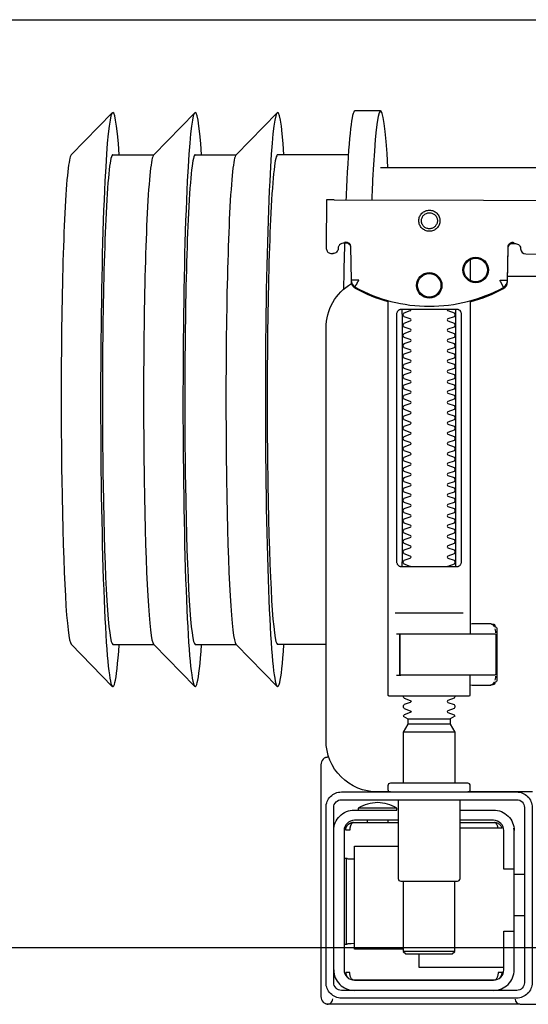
# Model space of a CAD drawing. Header units: millimetres. Extents: x 42924 to 92944, y -369470 to -179866.
# Tile 431 of 512: x 74488 to 74498, y -181745 to -181726. Entities that reach past the tile are written whole.
import ezdxf

# ---------------------------------------------------------------- set-up
doc = ezdxf.new("R2010")
doc.units = ezdxf.units.MM
doc.layers.get('0').update_dxf_attribs({"color": 8})
doc.layers.add('!! 0_ Istn-sciany', color=8, linetype='Continuous')
doc.layers.add('!! 2 ZABUDOWA GK-MDF', color=8, linetype='Continuous')
doc.layers.add('!!_@ wypos sanit nd', color=8, linetype='Continuous', plot=False)

# ---------------------------------------------------------------- blocks, each defined once
blk = doc.blocks.new('A$Cff2eaf8b')
for points in [[(-0.18941, 0.09963), (-0.19441, 0.09963)], [(-0.24945, 0.09108), (-0.24147, 0.09927)], [(-0.24136, 0.09113), (-0.23342, 0.09113), (-0.22548, 0.09927)], [(-0.22538, 0.09113), (-0.21743, 0.09113), (-0.2095, 0.09927)], [(-0.19567, 0.09113), (-0.20939, 0.09113)], [(-0.18941, 0.08863), (-0.04454, 0.08863), (-0.04035, 0.08853), (-0.03617, 0.08824), (-0.032, 0.08775), (-0.02786, 0.08707), (-0.02376, 0.08619), (-0.0197, 0.08513), (-0.0157, 0.08388), (-0.01176, 0.08244), (-0.00789, 0.08082), (-0.0041, 0.07902), (-0.0004, 0.07705), (0.0032, 0.0749), (0.0067, 0.0726), (0.01009, 0.07012), (0.01337, 0.0675)], [(-0.19839, 0.08237), (-0.11148, 0.08219)], [(-0.19594, 0.07411), (-0.19609, 0.07411), (-0.19639, 0.07411), (-0.19593, 0.07402), (-0.19578, 0.07396), (-0.19564, 0.07387), (-0.19551, 0.07376), (-0.1954, 0.07363), (-0.19532, 0.07349), (-0.19526, 0.07333), (-0.19523, 0.07317)], [(-0.16479, 0.06647), (-0.16466, 0.07302), (-0.16465, 0.07318), (-0.16461, 0.07333), (-0.16454, 0.07348), (-0.16445, 0.07361), (-0.16435, 0.07373), (-0.16422, 0.07383), (-0.16409, 0.07391), (-0.16394, 0.07396), (-0.16349, 0.07404), (-0.1638, 0.07405), (-0.16395, 0.07405)], [(-0.172, 0.07079), (-0.172, 0.06674)], [(0.16493, 0.0675), (-0.16477, 0.0675)], [(-0.172, 0.06279), (-0.172, -0.00182)], [(-0.1852, 0.06018), (-0.1852, 0.01218)], [(-0.1748, 0.01218), (-0.1748, 0.06018)], [(-0.17342, 0.00218), (-0.18659, 0.00218)], [(-0.172, 0.00012), (-0.17167, 0.00018), (-0.1682, 0.00018), (-0.1681, 0.00018), (-0.16799, 0.00016), (-0.16789, 0.00007), (-0.16779, 0.00006), (-0.16762, 0.00005), (-0.16752, 0.00005), (-0.16741, 0.00003), (-0.1673, -0.00004), (-0.16725, -0.00018), (-0.16725, -0.00044), (-0.16711, -0.00046), (-0.16701, -0.0005), (-0.16693, -0.00056), (-0.16688, -0.0007), (-0.16688, -0.01094), (-0.16692, -0.01107), (-0.16701, -0.01115), (-0.16725, -0.0112), (-0.16725, -0.01147), (-0.16728, -0.01157), (-0.16735, -0.01164), (-0.16746, -0.01168), (-0.16762, -0.01169), (-0.16775, -0.0117), (-0.16789, -0.01172), (-0.16797, -0.01179), (-0.16807, -0.01182), (-0.1682, -0.01182), (-0.17167, -0.01182), (-0.172, -0.01177)], [(-0.16829, 0.00017), (-0.16772, 0.00003), (-0.16738, -0.00042)], [(-0.18633, -0.00182), (-0.17526, -0.00182), (-0.17367, -0.00182)], [(-0.16723, -0.00083), (-0.16714, -0.00136), (-0.16713, -0.00163)], [(-0.24945, -0.00383), (-0.24147, -0.01202)], [(-0.24136, -0.00387), (-0.23342, -0.00387), (-0.22548, -0.01202)], [(-0.22538, -0.00387), (-0.21743, -0.00387), (-0.2095, -0.01202)], [(-0.2, -0.00387), (-0.20939, -0.00387)], [(-0.18633, -0.00982), (-0.18551, -0.00982), (-0.18567, -0.00972), (-0.1857, -0.00962)], [(-0.16738, -0.01122), (-0.16772, -0.01167), (-0.16829, -0.01182)], [(-0.16713, -0.01002), (-0.16714, -0.01028), (-0.16723, -0.01081)], [(-0.1841, -0.0183), (-0.1759, -0.0183)], [(-0.175, -0.02092), (-0.185, -0.02092)], [(-0.1759, -0.01936), (-0.1841, -0.01936)], [(-0.20001, -0.0258), (-0.19988, -0.02576), (-0.19976, -0.02573), (-0.19963, -0.02571), (-0.19948, -0.02571)], [(-0.20099, -0.02721), (-0.20099, -0.0722)], [(-0.192, -0.038), (-0.192, -0.0384)], [(-0.188, -0.038), (-0.188, -0.0384)], [(-0.19478, -0.0384), (-0.186, -0.0384)], [(-0.16664, -0.0395), (-0.16666, -0.03934), (-0.16669, -0.03923), (-0.16672, -0.03912), (-0.16675, -0.03902), (-0.16679, -0.03892), (-0.16684, -0.03881), (-0.16689, -0.03872), (-0.16695, -0.03863), (-0.16702, -0.03855), (-0.1671, -0.03848), (-0.16718, -0.03843), (-0.16729, -0.0384), (-0.16718, -0.03841), (-0.16708, -0.03842), (-0.16696, -0.03845), (-0.16686, -0.03848), (-0.16677, -0.03851), (-0.16666, -0.03856), (-0.16657, -0.03861), (-0.16646, -0.03868), (-0.16636, -0.03876), (-0.16627, -0.03884), (-0.16618, -0.03894), (-0.1661, -0.03904), (-0.16603, -0.03915), (-0.16598, -0.03926), (-0.16593, -0.03938), (-0.16589, -0.0395), (-0.174, -0.0395)], [(-0.174, -0.0384), (-0.16722, -0.0384)], [(-0.185, -0.063), (-0.1945, -0.063), (-0.1945, -0.043), (-0.186, -0.043)], [(-0.19591, -0.04539), (-0.19602, -0.04539), (-0.19616, -0.04539), (-0.19632, -0.04539), (-0.1965, -0.04539)], [(-0.1615, -0.0485), (-0.1635, -0.0485)], [(-0.185, -0.0498), (-0.185, -0.06342), (-0.1845, -0.06392), (-0.1755, -0.06392), (-0.175, -0.06342), (-0.175, -0.0498)], [(-0.1615, -0.0565), (-0.1635, -0.0565)], [(-0.1965, -0.06201), (-0.19632, -0.06201), (-0.19616, -0.06201), (-0.19602, -0.06201), (-0.19591, -0.06201)], [(-0.175, -0.06342), (-0.185, -0.06342)], [(-0.182, -0.06392), (-0.182, -0.0665), (-0.1655, -0.0665)], [(-0.16636, -0.06865), (-0.16625, -0.06854), (-0.16619, -0.06847), (-0.16612, -0.06839), (-0.16606, -0.0683), (-0.16601, -0.0682), (-0.16596, -0.06811), (-0.16592, -0.06801), (-0.16589, -0.0679), (-0.16586, -0.0678), (-0.16584, -0.06769), (-0.16583, -0.06759), (-0.16583, -0.06749), (-0.16593, -0.0675), (-0.16607, -0.0675), (-0.1663, -0.0675), (-0.16641, -0.0675), (-0.16651, -0.0675), (-0.16661, -0.0675), (-0.16661, -0.0676), (-0.16662, -0.0677), (-0.16663, -0.0678), (-0.16664, -0.0679), (-0.16665, -0.068), (-0.16667, -0.06811), (-0.1667, -0.06821), (-0.16673, -0.06831), (-0.16676, -0.06841), (-0.1668, -0.06852), (-0.16685, -0.06862), (-0.1669, -0.06871), (-0.16697, -0.0688), (-0.16704, -0.06887), (-0.16712, -0.06893), (-0.16725, -0.069), (-0.19475, -0.069), (-0.19493, -0.0689), (-0.19501, -0.06882), (-0.19508, -0.06874), (-0.19513, -0.06865), (-0.19518, -0.06855), (-0.19522, -0.06846), (-0.19526, -0.06835), (-0.19529, -0.06825), (-0.19532, -0.06813), (-0.19534, -0.06803), (-0.19536, -0.06793), (-0.19537, -0.06783), (-0.19538, -0.06772), (-0.19539, -0.0676), (-0.19539, -0.0675), (-0.19617, -0.06751), (-0.19616, -0.06762), (-0.19615, -0.06772), (-0.19613, -0.06783), (-0.19611, -0.06793), (-0.19607, -0.06803), (-0.19603, -0.06813), (-0.19598, -0.06823), (-0.19593, -0.06832), (-0.19586, -0.06841), (-0.19579, -0.06849), (-0.19572, -0.06857), (-0.19563, -0.06865)]]:
    blk.add_lwpolyline(points)
for points in [[(-0.19989, 0.08236), (-0.19995, 0.07336, 0.009369), (-0.19994, 0.07293), (-0.19992, 0.07276), (-0.19986, 0.07259), (-0.19979, 0.07243), (-0.19968, 0.07229), (-0.19955, 0.07217), (-0.19941, 0.07208), (-0.19924, 0.07201), (-0.19908, 0.07197), (-0.19895, 0.07196), (-0.1988, 0.07196)], [(-0.16413, 0.07389), (-0.16324, 0.07389), (-0.16303, 0.07386), (-0.16283, 0.0738), (-0.16264, 0.07369), (-0.16249, 0.07354), (-0.16237, 0.07337), (-0.16228, 0.07317), (-0.16225, 0.07297, 0.002299), (-0.16224, 0.07285, 0.40455), (-0.16124, 0.07188), (-0.11145, 0.07178)], [(-0.19576, 0.07395), (-0.19665, 0.07395, 0.282591), (-0.19754, 0.0734), (-0.19758, 0.07331), (-0.19761, 0.0732), (-0.19763, 0.07311), (-0.19764, 0.07296, -0.415352), (-0.19865, 0.07196)], [(-0.19623, 0.07426), (-0.19588, 0.0742), (-0.19555, 0.07399), (-0.19533, 0.07367), (-0.19523, 0.07332), (-0.19513, 0.06676), (-0.19513, 0.0667, 0.265347), (-0.19435, 0.06544, 0.125711), (-0.17997, 0.06173, 0.125711), (-0.16558, 0.06538, 0.26954), (-0.1648, 0.06667), (-0.16467, 0.07322), (-0.16464, 0.07344), (-0.16456, 0.07365), (-0.16444, 0.07383), (-0.16428, 0.07399), (-0.1641, 0.0741), (-0.16389, 0.07417), (-0.16368, 0.0742)], [(-0.15993, -0.0325), (-0.17249, -0.0325, 0.405519), (-0.172, -0.032), (-0.172, -0.0313, 0.414214), (-0.1725, -0.0308), (-0.1875, -0.0308, 0.414214), (-0.188, -0.0313), (-0.188, -0.032, 0.405519), (-0.18751, -0.0325), (-0.19, -0.0325, -0.414214), (-0.2, -0.0225), (-0.2, 0.0575, -0.266001), (-0.19506, 0.06612)], [(-0.19513, 0.06651), (-0.19511, 0.06632), (-0.19509, 0.06622), (-0.19506, 0.06612), (-0.19503, 0.06602), (-0.19498, 0.06592), (-0.19493, 0.06582), (-0.19488, 0.06573), (-0.19482, 0.06564), (-0.19475, 0.06556), (-0.19468, 0.06548), (-0.1946, 0.06541), (-0.19452, 0.06535), (-0.19443, 0.06529), (-0.19434, 0.06524), (-0.19358, 0.06483), (-0.19281, 0.06445), (-0.19203, 0.0641), (-0.19125, 0.06376), (-0.19045, 0.06345), (-0.18964, 0.06316), (-0.18882, 0.06289), (-0.188, 0.06265), (-0.188, -0.01362, 0.414214), (-0.1878, -0.01382), (-0.17545, -0.01382), (-0.1722, -0.01382, 0.414214), (-0.172, -0.01362), (-0.172, -0.00982)], [(-0.172, 0.0626), (-0.17117, 0.06284), (-0.17034, 0.0631), (-0.16952, 0.06339), (-0.16872, 0.0637), (-0.16792, 0.06404), (-0.16713, 0.06439), (-0.16635, 0.06477), (-0.16558, 0.06518), (-0.16557, 0.06518, 0.269546), (-0.16479, 0.06647)], [(-0.18353, 0.01118, 0.182836), (-0.18364, 0.01127), (-0.18485, 0.01168, 0.050055), (-0.185, 0.01194), (-0.185, 0.01222, 0.050055), (-0.18485, 0.01248), (-0.18364, 0.01289, 0.719897), (-0.18364, 0.01327), (-0.18485, 0.01368, 0.050055), (-0.185, 0.01394), (-0.185, 0.01422, 0.050055), (-0.18485, 0.01448), (-0.18364, 0.01489, 0.719897), (-0.18364, 0.01527), (-0.18485, 0.01568, 0.050055), (-0.185, 0.01594), (-0.185, 0.01622, 0.050055), (-0.18485, 0.01648), (-0.18364, 0.01689, 0.719897), (-0.18364, 0.01727), (-0.18485, 0.01768, 0.050055), (-0.185, 0.01794), (-0.185, 0.01822, 0.050055), (-0.18485, 0.01848), (-0.18364, 0.01889, 0.719897), (-0.18364, 0.01927), (-0.18485, 0.01968, 0.050055), (-0.185, 0.01994), (-0.185, 0.02022, 0.050055), (-0.18485, 0.02048), (-0.18364, 0.02089, 0.719897), (-0.18364, 0.02127), (-0.18485, 0.02168, 0.050055), (-0.185, 0.02194), (-0.185, 0.02222, 0.050055), (-0.18485, 0.02248), (-0.18364, 0.02289, 0.719897), (-0.18364, 0.02327), (-0.18485, 0.02368, 0.050055), (-0.185, 0.02394), (-0.185, 0.02422, 0.050055), (-0.18485, 0.02448), (-0.18364, 0.02489, 0.719897), (-0.18364, 0.02527), (-0.18485, 0.02568, 0.050055), (-0.185, 0.02594), (-0.185, 0.02622, 0.050055), (-0.18485, 0.02648), (-0.18364, 0.02689, 0.719897), (-0.18364, 0.02727), (-0.18485, 0.02768, 0.050055), (-0.185, 0.02794), (-0.185, 0.02822, 0.050055), (-0.18485, 0.02848), (-0.18364, 0.02889, 0.719897), (-0.18364, 0.02927), (-0.18485, 0.02968, 0.050055), (-0.185, 0.02994), (-0.185, 0.03022, 0.050055), (-0.18485, 0.03048), (-0.18364, 0.03089, 0.719897), (-0.18364, 0.03127), (-0.18485, 0.03168, 0.050055), (-0.185, 0.03194), (-0.185, 0.03222, 0.050055), (-0.18485, 0.03248), (-0.18364, 0.03289, 0.719897), (-0.18364, 0.03327), (-0.18485, 0.03368, 0.050055), (-0.185, 0.03394), (-0.185, 0.03422, 0.050055), (-0.18485, 0.03448), (-0.18364, 0.03489, 0.719897), (-0.18364, 0.03527), (-0.18485, 0.03568, 0.050055), (-0.185, 0.03594), (-0.185, 0.03622, 0.050055), (-0.18485, 0.03648), (-0.18364, 0.03689, 0.719897), (-0.18364, 0.03727), (-0.18485, 0.03768, 0.050055), (-0.185, 0.03794), (-0.185, 0.03822, 0.050055), (-0.18485, 0.03848), (-0.18364, 0.03889, 0.719897), (-0.18364, 0.03927), (-0.18485, 0.03968, 0.050055), (-0.185, 0.03994), (-0.185, 0.04022, 0.050055), (-0.18485, 0.04048), (-0.18364, 0.04089, 0.719897), (-0.18364, 0.04127), (-0.18485, 0.04168, 0.050055), (-0.185, 0.04194), (-0.185, 0.04222, 0.050055), (-0.18485, 0.04248), (-0.18364, 0.04289, 0.719897), (-0.18364, 0.04327), (-0.18485, 0.04368, 0.050055), (-0.185, 0.04394), (-0.185, 0.04422, 0.050055), (-0.18485, 0.04448), (-0.18364, 0.04489, 0.719897), (-0.18364, 0.04527), (-0.18485, 0.04568, 0.050055), (-0.185, 0.04594), (-0.185, 0.04622, 0.050055), (-0.18485, 0.04648), (-0.18364, 0.04689, 0.719897), (-0.18364, 0.04727), (-0.18485, 0.04768, 0.050055), (-0.185, 0.04794), (-0.185, 0.04822, 0.050055), (-0.18485, 0.04848), (-0.18364, 0.04889, 0.719897), (-0.18364, 0.04927), (-0.18485, 0.04968, 0.050055), (-0.185, 0.04994), (-0.185, 0.05022, 0.050055), (-0.18485, 0.05048), (-0.18364, 0.05089, 0.719897), (-0.18364, 0.05127), (-0.18485, 0.05168, 0.050055), (-0.185, 0.05194), (-0.185, 0.05222, 0.050055), (-0.18485, 0.05248), (-0.18364, 0.05289, 0.719897), (-0.18364, 0.05327), (-0.18485, 0.05368, 0.050055), (-0.185, 0.05394), (-0.185, 0.05422, 0.050055), (-0.18485, 0.05448), (-0.18364, 0.05489, 0.719897), (-0.18364, 0.05527), (-0.18485, 0.05568, 0.050055), (-0.185, 0.05594), (-0.185, 0.05622, 0.050055), (-0.18485, 0.05648), (-0.18364, 0.05689, 0.719897), (-0.18364, 0.05727), (-0.18485, 0.05768, 0.050055), (-0.185, 0.05794), (-0.185, 0.05822, 0.050055), (-0.18485, 0.05848), (-0.18364, 0.05889, 0.719897), (-0.18364, 0.05927), (-0.18485, 0.05968, 0.050055), (-0.185, 0.05994), (-0.185, 0.06022, 0.050055), (-0.18485, 0.06048), (-0.18364, 0.06089, 0.474594), (-0.18353, 0.06118)], [(-0.17647, 0.06118, 0.474594), (-0.17636, 0.06089), (-0.17515, 0.06048, 0.050055), (-0.175, 0.06022), (-0.175, 0.05994, 0.050055), (-0.17515, 0.05968), (-0.17636, 0.05927, 0.719897), (-0.17636, 0.05889), (-0.17515, 0.05848, 0.050055), (-0.175, 0.05822), (-0.175, 0.05794, 0.050055), (-0.17515, 0.05768), (-0.17636, 0.05727, 0.719897), (-0.17636, 0.05689), (-0.17515, 0.05648, 0.050055), (-0.175, 0.05622), (-0.175, 0.05594, 0.050055), (-0.17515, 0.05568), (-0.17636, 0.05527, 0.719897), (-0.17636, 0.05489), (-0.17515, 0.05448, 0.050055), (-0.175, 0.05422), (-0.175, 0.05394, 0.050055), (-0.17515, 0.05368), (-0.17636, 0.05327, 0.719897), (-0.17636, 0.05289), (-0.17515, 0.05248, 0.050055), (-0.175, 0.05222), (-0.175, 0.05194, 0.050055), (-0.17515, 0.05168), (-0.17636, 0.05127, 0.719897), (-0.17636, 0.05089), (-0.17515, 0.05048, 0.050055), (-0.175, 0.05022), (-0.175, 0.04994, 0.050055), (-0.17515, 0.04968), (-0.17636, 0.04927, 0.719897), (-0.17636, 0.04889), (-0.17515, 0.04848, 0.050055), (-0.175, 0.04822), (-0.175, 0.04794, 0.050055), (-0.17515, 0.04768), (-0.17636, 0.04727, 0.719897), (-0.17636, 0.04689), (-0.17515, 0.04648, 0.050055), (-0.175, 0.04622), (-0.175, 0.04594, 0.050055), (-0.17515, 0.04568), (-0.17636, 0.04527, 0.719897), (-0.17636, 0.04489), (-0.17515, 0.04448, 0.050055), (-0.175, 0.04422), (-0.175, 0.04394, 0.050055), (-0.17515, 0.04368), (-0.17636, 0.04327, 0.719897), (-0.17636, 0.04289), (-0.17515, 0.04248, 0.050055), (-0.175, 0.04222), (-0.175, 0.04194, 0.050055), (-0.17515, 0.04168), (-0.17636, 0.04127, 0.719897), (-0.17636, 0.04089), (-0.17515, 0.04048, 0.050055), (-0.175, 0.04022), (-0.175, 0.03994, 0.050055), (-0.17515, 0.03968), (-0.17636, 0.03927, 0.719897), (-0.17636, 0.03889), (-0.17515, 0.03848, 0.050055), (-0.175, 0.03822), (-0.175, 0.03794, 0.050055), (-0.17515, 0.03768), (-0.17636, 0.03727, 0.719897), (-0.17636, 0.03689), (-0.17515, 0.03648, 0.050055), (-0.175, 0.03622), (-0.175, 0.03594, 0.050055), (-0.17515, 0.03568), (-0.17636, 0.03527, 0.719897), (-0.17636, 0.03489), (-0.17515, 0.03448, 0.050055), (-0.175, 0.03422), (-0.175, 0.03394, 0.050055), (-0.17515, 0.03368), (-0.17636, 0.03327, 0.719897), (-0.17636, 0.03289), (-0.17515, 0.03248, 0.050055), (-0.175, 0.03222), (-0.175, 0.03194, 0.050055), (-0.17515, 0.03168), (-0.17636, 0.03127, 0.719897), (-0.17636, 0.03089), (-0.17515, 0.03048, 0.050055), (-0.175, 0.03022), (-0.175, 0.02994, 0.050055), (-0.17515, 0.02968), (-0.17636, 0.02927, 0.719897), (-0.17636, 0.02889), (-0.17515, 0.02848, 0.050055), (-0.175, 0.02822), (-0.175, 0.02794, 0.050055), (-0.17515, 0.02768), (-0.17636, 0.02727, 0.719897), (-0.17636, 0.02689), (-0.17515, 0.02648, 0.050055), (-0.175, 0.02622), (-0.175, 0.02594, 0.050055), (-0.17515, 0.02568), (-0.17636, 0.02527, 0.719897), (-0.17636, 0.02489), (-0.17515, 0.02448, 0.050055), (-0.175, 0.02422), (-0.175, 0.02394, 0.050055), (-0.17515, 0.02368), (-0.17636, 0.02327, 0.719897), (-0.17636, 0.02289), (-0.17515, 0.02248, 0.050055), (-0.175, 0.02222), (-0.175, 0.02194, 0.050055), (-0.17515, 0.02168), (-0.17636, 0.02127, 0.719897), (-0.17636, 0.02089), (-0.17515, 0.02048, 0.050055), (-0.175, 0.02022), (-0.175, 0.01994, 0.050055), (-0.17515, 0.01968), (-0.17636, 0.01927, 0.719897), (-0.17636, 0.01889), (-0.17515, 0.01848, 0.050055), (-0.175, 0.01822), (-0.175, 0.01794, 0.050055), (-0.17515, 0.01768), (-0.17636, 0.01727, 0.719897), (-0.17636, 0.01689), (-0.17515, 0.01648, 0.050055), (-0.175, 0.01622), (-0.175, 0.01594, 0.050055), (-0.17515, 0.01568), (-0.17636, 0.01527, 0.719897), (-0.17636, 0.01489), (-0.17515, 0.01448, 0.050055), (-0.175, 0.01422), (-0.175, 0.01394, 0.050055), (-0.17515, 0.01368), (-0.17636, 0.01327, 0.719897), (-0.17636, 0.01289), (-0.17515, 0.01248, 0.050055), (-0.175, 0.01222), (-0.175, 0.01194, 0.050055), (-0.17515, 0.01168), (-0.17636, 0.01127, 0.182836), (-0.17647, 0.01118)], [(-0.1857, -0.00202), (-0.1857, -0.00962), (-0.1857, -0.00202), (-0.18567, -0.00192), (-0.18559, -0.00184), (-0.17696, -0.00182), (-0.16725, -0.00182, -0.414214), (-0.16705, -0.00202), (-0.16705, -0.00962, -0.414214), (-0.16725, -0.00982), (-0.18543, -0.00982), (-0.18553, -0.00978), (-0.1856, -0.00962)], [(-0.185, -0.01382), (-0.185, -0.01406, -0.050055), (-0.18485, -0.01432), (-0.18364, -0.01473, -0.719897), (-0.18364, -0.01511), (-0.18485, -0.01552, -0.050055), (-0.185, -0.01578), (-0.185, -0.01606, -0.050055), (-0.18485, -0.01632), (-0.18364, -0.01673, -0.719897), (-0.18364, -0.01711), (-0.18485, -0.01752, -0.050055), (-0.185, -0.01778), (-0.1841, -0.0183), (-0.1841, -0.01936), (-0.185, -0.02092), (-0.185, -0.0308)], [(-0.175, -0.01382), (-0.175, -0.01406, 0.050055), (-0.17515, -0.01432), (-0.17636, -0.01473, 0.719897), (-0.17636, -0.01511), (-0.17515, -0.01552, 0.050055), (-0.175, -0.01578), (-0.175, -0.01606, 0.050055), (-0.17515, -0.01632), (-0.17636, -0.01673, 0.719897), (-0.17636, -0.01711), (-0.17515, -0.01752, 0.050055), (-0.175, -0.01778), (-0.1759, -0.0183), (-0.1759, -0.01936), (-0.175, -0.02092), (-0.175, -0.0308)], [(-0.20011, -0.02584, 0.091301), (-0.20056, -0.02614, 0.198909), (-0.20099, -0.02721)], [(-0.19945, -0.02578, 0.170835), (-0.20011, -0.02584)], [(-0.186, -0.034), (-0.186, -0.0493, 0.414214), (-0.1855, -0.0498), (-0.1745, -0.0498, 0.414214), (-0.174, -0.0493), (-0.174, -0.034)], [(-0.1985, -0.04, -0.414214), (-0.1945, -0.036), (-0.18625, -0.036), (-0.18625, -0.03562), (-0.19375, -0.03562), (-0.19375, -0.036)], [(-0.18625, -0.03562, 0.119096), (-0.19, -0.03454, 0.119096), (-0.19375, -0.03562)], [(-0.174, -0.036), (-0.1675, -0.036, -0.414214), (-0.1635, -0.04), (-0.16353, -0.0395)], [(-0.186, -0.038), (-0.1945, -0.038, 0.414214), (-0.1965, -0.04), (-0.1965, -0.067, 0.414214), (-0.1945, -0.069), (-0.1675, -0.069, 0.414214), (-0.1655, -0.067), (-0.1655, -0.0595), (-0.1635, -0.0595), (-0.1635, -0.04)], [(-0.1635, -0.0475), (-0.1655, -0.0475), (-0.1655, -0.04, 0.414214), (-0.1675, -0.038), (-0.174, -0.038)], [(-0.1945, -0.06193), (-0.19515, -0.06194), (-0.19542, -0.06194), (-0.1956, -0.06194), (-0.19567, -0.06194, 0.116465), (-0.19589, -0.062), (-0.19601, -0.06205), (-0.19601, -0.04535), (-0.19589, -0.0454, 0.116465), (-0.19567, -0.04546), (-0.19542, -0.04546), (-0.19515, -0.04546), (-0.1945, -0.04547)], [(-0.1675, -0.071, 0.414214), (-0.1635, -0.067), (-0.1635, -0.0595)], [(-0.1985, -0.067, 0.414214), (-0.1945, -0.071)], [(-0.20099, -0.0722, 0.198909), (-0.20056, -0.07326, 0.091301), (-0.20011, -0.07356)], [(-0.1633, -0.0727, 0.412536), (-0.1623, -0.0737), (-0.11251, -0.0737), (-0.11222, -0.07367), (-0.11194, -0.07358), (-0.11168, -0.07345), (-0.11145, -0.07326), (-0.11126, -0.07304), (-0.11112, -0.07278), (-0.11104, -0.0725)], [(-0.16237, -0.07369), (-0.1625, -0.07369), (-0.16269, -0.07369), (-0.16294, -0.07369), (-0.16323, -0.07369), (-0.16357, -0.07369), (-0.16393, -0.07369), (-0.16428, -0.07369), (-0.19771, -0.07369), (-0.19841, -0.07369), (-0.19903, -0.07369), (-0.19948, -0.07369), (-0.19961, -0.07369), (-0.19973, -0.07367), (-0.19984, -0.07365), (-0.20003, -0.07359, 0.517033), (-0.1987, -0.07266)]]:
    blk.add_lwpolyline(points, format="xyb")
for points in [[(-0.17994, 0.08038), (-0.17974, 0.08037), (-0.17954, 0.08034), (-0.17935, 0.08029), (-0.17916, 0.08022), (-0.17897, 0.08013), (-0.1788, 0.08003), (-0.17864, 0.07991), (-0.17849, 0.07978), (-0.17836, 0.07963), (-0.17824, 0.07947), (-0.17814, 0.07929), (-0.17805, 0.07911), (-0.17798, 0.07892), (-0.17793, 0.07873), (-0.17791, 0.07853), (-0.1779, 0.07833), (-0.17791, 0.07813), (-0.17794, 0.07793), (-0.17799, 0.07773), (-0.17805, 0.07754), (-0.17814, 0.07736), (-0.17824, 0.07719), (-0.17836, 0.07703), (-0.1785, 0.07688), (-0.17865, 0.07675), (-0.17881, 0.07663), (-0.17898, 0.07652), (-0.17916, 0.07644), (-0.17935, 0.07637), (-0.17955, 0.07632), (-0.17975, 0.07629), (-0.17995, 0.07628), (-0.18015, 0.07629), (-0.18035, 0.07632), (-0.18054, 0.07637), (-0.18073, 0.07644), (-0.18091, 0.07653), (-0.18109, 0.07663), (-0.18125, 0.07675), (-0.18139, 0.07689), (-0.18153, 0.07704), (-0.18165, 0.0772), (-0.18175, 0.07737), (-0.18184, 0.07755), (-0.1819, 0.07774), (-0.18195, 0.07794), (-0.18198, 0.07813), (-0.18199, 0.07834), (-0.18198, 0.07854), (-0.18195, 0.07873), (-0.1819, 0.07893), (-0.18183, 0.07912), (-0.18175, 0.0793), (-0.18164, 0.07947), (-0.18152, 0.07963), (-0.18139, 0.07978), (-0.18124, 0.07992), (-0.18108, 0.08004), (-0.18091, 0.08014), (-0.18072, 0.08022), (-0.18053, 0.08029), (-0.18034, 0.08034), (-0.18014, 0.08037)], [(-0.17994, 0.07987), (-0.17979, 0.07987), (-0.17964, 0.07984), (-0.17949, 0.07981), (-0.17935, 0.07976), (-0.17921, 0.07969), (-0.17908, 0.07961), (-0.17896, 0.07952), (-0.17885, 0.07942), (-0.17874, 0.07931), (-0.17865, 0.07918), (-0.17858, 0.07905), (-0.17851, 0.07892), (-0.17846, 0.07877), (-0.17842, 0.07862), (-0.1784, 0.07847), (-0.17839, 0.07832), (-0.1784, 0.07817), (-0.17842, 0.07802), (-0.17846, 0.07787), (-0.17851, 0.07773), (-0.17858, 0.07759), (-0.17866, 0.07746), (-0.17875, 0.07734), (-0.17885, 0.07723), (-0.17896, 0.07712), (-0.17909, 0.07703), (-0.17922, 0.07696), (-0.17935, 0.07689), (-0.1795, 0.07684), (-0.17964, 0.0768), (-0.1798, 0.07678), (-0.17995, 0.07677), (-0.1801, 0.07678), (-0.18025, 0.07681), (-0.1804, 0.07684), (-0.18054, 0.07689), (-0.18068, 0.07696), (-0.18081, 0.07704), (-0.18093, 0.07713), (-0.18104, 0.07723), (-0.18114, 0.07734), (-0.18123, 0.07747), (-0.18131, 0.0776), (-0.18138, 0.07773), (-0.18143, 0.07788), (-0.18146, 0.07803), (-0.18149, 0.07818), (-0.18149, 0.07833), (-0.18149, 0.07848), (-0.18146, 0.07863), (-0.18143, 0.07878), (-0.18137, 0.07892), (-0.18131, 0.07906), (-0.18123, 0.07919), (-0.18114, 0.07931), (-0.18104, 0.07942), (-0.18092, 0.07952), (-0.1808, 0.07962), (-0.18067, 0.07969), (-0.18053, 0.07976), (-0.18039, 0.07981), (-0.18024, 0.07985), (-0.18009, 0.07987)], [(-0.17471, 0.06118), (-0.17462, 0.06118), (-0.17454, 0.06117), (-0.17445, 0.06115), (-0.17437, 0.06113), (-0.17428, 0.06109), (-0.1742, 0.06105), (-0.17413, 0.061), (-0.17406, 0.06095), (-0.174, 0.06088), (-0.17394, 0.06081), (-0.17389, 0.06072), (-0.17384, 0.06062), (-0.17381, 0.06052), (-0.17378, 0.06041), (-0.17376, 0.06029), (-0.17376, 0.06018), (-0.17376, 0.01218), (-0.17376, 0.01206), (-0.17378, 0.01195), (-0.17381, 0.01184), (-0.17384, 0.01173), (-0.17389, 0.01164), (-0.17394, 0.01155), (-0.174, 0.01148), (-0.17406, 0.01141), (-0.17413, 0.01135), (-0.1742, 0.01131), (-0.17428, 0.01126), (-0.17437, 0.01123), (-0.17445, 0.01121), (-0.17454, 0.01119), (-0.17462, 0.01118), (-0.17471, 0.01118), (-0.18529, 0.01118), (-0.18538, 0.01118), (-0.18547, 0.01119), (-0.18555, 0.01121), (-0.18564, 0.01123), (-0.18572, 0.01126), (-0.1858, 0.01131), (-0.18587, 0.01135), (-0.18594, 0.01141), (-0.18601, 0.01148), (-0.18606, 0.01155), (-0.18612, 0.01164), (-0.18616, 0.01173), (-0.1862, 0.01184), (-0.18623, 0.01195), (-0.18624, 0.01206), (-0.18625, 0.01218), (-0.18625, 0.06018), (-0.18624, 0.06029), (-0.18623, 0.06041), (-0.1862, 0.06052), (-0.18616, 0.06062), (-0.18612, 0.06072), (-0.18606, 0.06081), (-0.18601, 0.06088), (-0.18594, 0.06095), (-0.18587, 0.061), (-0.1858, 0.06105), (-0.18572, 0.06109), (-0.18564, 0.06113), (-0.18555, 0.06115), (-0.18547, 0.06117), (-0.18538, 0.06118), (-0.18529, 0.06118)], [(-0.19467, -0.0384), (-0.19467, -0.0384), (-0.19467, -0.0384), (-0.19466, -0.0384), (-0.19466, -0.0384), (-0.19466, -0.0384), (-0.19466, -0.0384), (-0.19466, -0.0384), (-0.19466, -0.0384), (-0.19466, -0.0384), (-0.19466, -0.0384), (-0.19466, -0.0384), (-0.19466, -0.0384), (-0.19466, -0.0384), (-0.19466, -0.0384), (-0.19467, -0.0384), (-0.19467, -0.0384), (-0.19467, -0.0384), (-0.19467, -0.0384), (-0.19467, -0.0384), (-0.19468, -0.0384), (-0.19468, -0.0384), (-0.19468, -0.0384), (-0.19469, -0.0384), (-0.1947, -0.0384), (-0.19471, -0.0384), (-0.19471, -0.0384), (-0.19471, -0.0384), (-0.19471, -0.0384), (-0.19472, -0.0384), (-0.19472, -0.0384), (-0.19472, -0.0384), (-0.19472, -0.03841), (-0.19473, -0.03841), (-0.19473, -0.03841), (-0.19473, -0.03841), (-0.19473, -0.03841), (-0.19473, -0.03841), (-0.19474, -0.03841), (-0.19474, -0.03841), (-0.19474, -0.03841), (-0.19474, -0.03841), (-0.19474, -0.03841), (-0.19474, -0.03841), (-0.19475, -0.03841), (-0.19475, -0.03841), (-0.19475, -0.03841), (-0.19475, -0.03841), (-0.19476, -0.03841), (-0.19476, -0.03841), (-0.19476, -0.03841), (-0.19476, -0.03841), (-0.19477, -0.03842), (-0.19477, -0.03842), (-0.19477, -0.03842), (-0.19478, -0.03842), (-0.19479, -0.03842), (-0.19479, -0.03842), (-0.1948, -0.03843), (-0.19481, -0.03843), (-0.19481, -0.03843), (-0.19482, -0.03844), (-0.19483, -0.03844), (-0.19484, -0.03844), (-0.19484, -0.03845), (-0.19485, -0.03845), (-0.19486, -0.03845), (-0.19486, -0.03846), (-0.19487, -0.03846), (-0.19488, -0.03847), (-0.19489, -0.03847), (-0.19489, -0.03848), (-0.1949, -0.03848), (-0.19491, -0.03849), (-0.19491, -0.03849), (-0.19492, -0.0385), (-0.19493, -0.0385), (-0.19493, -0.03851), (-0.19494, -0.03851), (-0.19495, -0.03852), (-0.19495, -0.03852), (-0.19496, -0.03853), (-0.19497, -0.03854), (-0.19497, -0.03854), (-0.19498, -0.03855), (-0.19499, -0.03856), (-0.19499, -0.03856), (-0.195, -0.03857), (-0.19501, -0.03858), (-0.19501, -0.03859), (-0.19502, -0.03859), (-0.19503, -0.0386), (-0.19503, -0.03861), (-0.19504, -0.03862), (-0.19505, -0.03862), (-0.19505, -0.03863), (-0.19506, -0.03864), (-0.19507, -0.03865), (-0.19507, -0.03866), (-0.19508, -0.03867), (-0.19508, -0.03868), (-0.19509, -0.03869), (-0.1951, -0.03869), (-0.1951, -0.0387), (-0.19511, -0.03871), (-0.19511, -0.03872), (-0.19512, -0.03873), (-0.19512, -0.03874), (-0.19513, -0.03875), (-0.19514, -0.03876), (-0.19514, -0.03877), (-0.19515, -0.03878), (-0.19515, -0.03879), (-0.19516, -0.0388), (-0.19516, -0.03881), (-0.19517, -0.03882), (-0.19517, -0.03884), (-0.19518, -0.03885), (-0.19518, -0.03886), (-0.19519, -0.03887), (-0.1952, -0.03888), (-0.1952, -0.03889), (-0.19521, -0.0389), (-0.19521, -0.03891), (-0.19521, -0.03893), (-0.19522, -0.03894), (-0.19522, -0.03895), (-0.19523, -0.03896), (-0.19523, -0.03897), (-0.19524, -0.03899), (-0.19524, -0.039), (-0.19525, -0.03901), (-0.19525, -0.03902), (-0.19526, -0.03905), (-0.19527, -0.03907), (-0.19528, -0.0391), (-0.19528, -0.03912), (-0.19529, -0.03915), (-0.1953, -0.03918), (-0.19531, -0.0392), (-0.19531, -0.03923), (-0.19532, -0.03926), (-0.19532, -0.03928), (-0.19533, -0.03931), (-0.19533, -0.03933), (-0.19534, -0.03936), (-0.19534, -0.03939), (-0.19535, -0.03941), (-0.19535, -0.03944), (-0.19536, -0.03947), (-0.19536, -0.03949), (-0.19536, -0.03952), (-0.19537, -0.03955), (-0.19537, -0.03957), (-0.19537, -0.0396), (-0.19537, -0.03961), (-0.19537, -0.03962), (-0.19538, -0.03963), (-0.19538, -0.03963), (-0.19538, -0.03964), (-0.19538, -0.03965), (-0.19538, -0.03965), (-0.19538, -0.03966), (-0.19538, -0.03966), (-0.19538, -0.03967), (-0.19538, -0.03967), (-0.19538, -0.03968), (-0.19538, -0.03969), (-0.19538, -0.03969), (-0.19538, -0.0397), (-0.19538, -0.0397), (-0.19538, -0.0397), (-0.19538, -0.03971), (-0.19538, -0.03971), (-0.19538, -0.03972), (-0.19538, -0.03972), (-0.19538, -0.03972), (-0.19538, -0.03973), (-0.19538, -0.03973), (-0.19538, -0.03973), (-0.19538, -0.03974), (-0.19538, -0.03974), (-0.19538, -0.03974), (-0.19538, -0.03974), (-0.19538, -0.03975), (-0.19538, -0.03975), (-0.19538, -0.03975), (-0.19538, -0.03976), (-0.19538, -0.03976), (-0.19538, -0.03977), (-0.19538, -0.03977), (-0.19539, -0.03978), (-0.19539, -0.03978), (-0.19539, -0.03979), (-0.19539, -0.03979), (-0.19539, -0.03979), (-0.19539, -0.0398), (-0.19539, -0.0398), (-0.19539, -0.03981), (-0.19539, -0.03981), (-0.19539, -0.03982), (-0.19538, -0.03982), (-0.19538, -0.03983), (-0.19538, -0.03983), (-0.19538, -0.03984), (-0.19538, -0.03984), (-0.19538, -0.03984), (-0.19538, -0.03985), (-0.19538, -0.03986), (-0.19538, -0.03986), (-0.19538, -0.03987), (-0.19538, -0.03987), (-0.19538, -0.03987), (-0.19538, -0.03988), (-0.19538, -0.03988), (-0.19538, -0.03989), (-0.19538, -0.03989), (-0.19538, -0.03989), (-0.19538, -0.03989), (-0.19538, -0.0399), (-0.19538, -0.0399), (-0.19539, -0.0399), (-0.19539, -0.0399), (-0.19539, -0.0399), (-0.19539, -0.0399), (-0.19539, -0.0399), (-0.19539, -0.03991), (-0.1954, -0.03991), (-0.1954, -0.03991), (-0.1954, -0.03991), (-0.1954, -0.03991), (-0.1954, -0.03991), (-0.19541, -0.03991), (-0.19541, -0.03991), (-0.19542, -0.03991), (-0.19542, -0.03991), (-0.19543, -0.0399), (-0.19544, -0.0399), (-0.19545, -0.0399), (-0.19545, -0.0399), (-0.19546, -0.0399), (-0.19546, -0.0399), (-0.19547, -0.0399), (-0.19547, -0.0399), (-0.19548, -0.0399), (-0.19549, -0.0399), (-0.1955, -0.0399), (-0.1955, -0.0399), (-0.19551, -0.0399), (-0.19552, -0.0399), (-0.19553, -0.0399), (-0.19554, -0.0399), (-0.19555, -0.0399), (-0.19556, -0.0399), (-0.19557, -0.0399), (-0.19558, -0.0399), (-0.19559, -0.0399), (-0.19561, -0.0399), (-0.19564, -0.0399), (-0.19566, -0.0399), (-0.19568, -0.0399), (-0.1957, -0.0399), (-0.19574, -0.0399), (-0.19576, -0.0399), (-0.19578, -0.0399), (-0.19595, -0.0399), (-0.19596, -0.0399), (-0.19598, -0.0399), (-0.19599, -0.0399), (-0.19601, -0.0399), (-0.19602, -0.0399), (-0.19603, -0.0399), (-0.19604, -0.0399), (-0.19605, -0.0399), (-0.19606, -0.0399), (-0.19607, -0.0399), (-0.19608, -0.0399), (-0.19609, -0.0399), (-0.1961, -0.0399), (-0.19611, -0.0399), (-0.19612, -0.0399), (-0.19613, -0.03989), (-0.19614, -0.03989), (-0.19614, -0.03989), (-0.19615, -0.03989), (-0.19615, -0.03989), (-0.19615, -0.03989), (-0.19615, -0.03989), (-0.19616, -0.03989), (-0.19616, -0.03989), (-0.19616, -0.03989), (-0.19616, -0.0399), (-0.19616, -0.0399), (-0.19616, -0.0399), (-0.19616, -0.0399), (-0.19616, -0.0399), (-0.19617, -0.0399), (-0.19617, -0.03991), (-0.19617, -0.03991), (-0.19617, -0.03991), (-0.19617, -0.03991), (-0.19617, -0.03991), (-0.19617, -0.03991), (-0.19617, -0.03991), (-0.19617, -0.03991), (-0.19617, -0.03991), (-0.19617, -0.03991), (-0.19617, -0.0399), (-0.19617, -0.0399), (-0.19617, -0.0399), (-0.19617, -0.03989), (-0.19617, -0.03989), (-0.19617, -0.03989), (-0.19617, -0.03988), (-0.19617, -0.03987), (-0.19617, -0.03986), (-0.19617, -0.03985), (-0.19617, -0.03984), (-0.19617, -0.03984), (-0.19617, -0.03984), (-0.19617, -0.03983), (-0.19617, -0.03983), (-0.19617, -0.03982), (-0.19617, -0.03982), (-0.19617, -0.03981), (-0.19616, -0.0398), (-0.19616, -0.03979), (-0.19616, -0.03979), (-0.19616, -0.03978), (-0.19616, -0.03978), (-0.19616, -0.03977), (-0.19616, -0.03977), (-0.19616, -0.03977), (-0.19616, -0.03976), (-0.19616, -0.03976), (-0.19616, -0.03975), (-0.19616, -0.03975), (-0.19616, -0.03974), (-0.19616, -0.03974), (-0.19616, -0.03973), (-0.19616, -0.03973), (-0.19616, -0.03972), (-0.19616, -0.03972), (-0.19616, -0.03972), (-0.19616, -0.03972), (-0.19616, -0.03971), (-0.19616, -0.03971), (-0.19616, -0.0397), (-0.19615, -0.0397), (-0.19615, -0.0397), (-0.19615, -0.03969), (-0.19615, -0.03969), (-0.19615, -0.03968), (-0.19615, -0.03967), (-0.19615, -0.03967), (-0.19615, -0.03966), (-0.19615, -0.03966), (-0.19615, -0.03965), (-0.19615, -0.03964), (-0.19614, -0.03964), (-0.19614, -0.03963), (-0.19614, -0.03962), (-0.19614, -0.03962), (-0.19614, -0.03961), (-0.19614, -0.0396), (-0.19614, -0.03959), (-0.19613, -0.03958), (-0.19613, -0.03958), (-0.19613, -0.03957), (-0.19613, -0.03955), (-0.19612, -0.03954), (-0.19612, -0.03952), (-0.19611, -0.0395), (-0.19611, -0.03949), (-0.1961, -0.03947), (-0.1961, -0.03945), (-0.19609, -0.03944), (-0.19609, -0.03942), (-0.19608, -0.03941), (-0.19608, -0.03939), (-0.19607, -0.03937), (-0.19607, -0.03936), (-0.19606, -0.03934), (-0.19605, -0.03933), (-0.19605, -0.03931), (-0.19604, -0.0393), (-0.19603, -0.03928), (-0.19603, -0.03927), (-0.19602, -0.03925), (-0.19601, -0.03923), (-0.196, -0.03922), (-0.196, -0.0392), (-0.19599, -0.03919), (-0.19598, -0.03918), (-0.19597, -0.03916), (-0.19596, -0.03915), (-0.19596, -0.03913), (-0.19595, -0.03912), (-0.19594, -0.0391), (-0.19593, -0.03909), (-0.19592, -0.03907), (-0.19591, -0.03906), (-0.1959, -0.03905), (-0.19589, -0.03903), (-0.19588, -0.03902), (-0.19587, -0.03901), (-0.19586, -0.03899), (-0.19585, -0.03898), (-0.19584, -0.03897), (-0.19583, -0.03895), (-0.19582, -0.03894), (-0.19581, -0.03893), (-0.1958, -0.03891), (-0.19579, -0.0389), (-0.19577, -0.03889), (-0.19576, -0.03888), (-0.19575, -0.03886), (-0.19574, -0.03885), (-0.19573, -0.03884), (-0.19572, -0.03883), (-0.1957, -0.03882), (-0.19569, -0.0388), (-0.19568, -0.03879), (-0.19567, -0.03878), (-0.19565, -0.03877), (-0.19564, -0.03876), (-0.19563, -0.03875), (-0.19562, -0.03874), (-0.1956, -0.03873), (-0.19559, -0.03872), (-0.19558, -0.03871), (-0.19556, -0.0387), (-0.19555, -0.03869), (-0.19554, -0.03868), (-0.19552, -0.03867), (-0.19551, -0.03866), (-0.19549, -0.03865), (-0.19548, -0.03864), (-0.19547, -0.03863), (-0.19545, -0.03862), (-0.19544, -0.03861), (-0.19542, -0.0386), (-0.19541, -0.0386), (-0.19539, -0.03859), (-0.19538, -0.03858), (-0.19536, -0.03857), (-0.19535, -0.03856), (-0.19533, -0.03856), (-0.19532, -0.03855), (-0.1953, -0.03854), (-0.19529, -0.03853), (-0.19527, -0.03853), (-0.19526, -0.03852), (-0.19524, -0.03851), (-0.19522, -0.03851), (-0.19521, -0.0385), (-0.19519, -0.0385), (-0.19518, -0.03849), (-0.19516, -0.03848), (-0.19515, -0.03848), (-0.19513, -0.03847), (-0.19511, -0.03847), (-0.1951, -0.03846), (-0.19508, -0.03846), (-0.19506, -0.03845), (-0.19505, -0.03845), (-0.19503, -0.03845), (-0.19502, -0.03844), (-0.195, -0.03844), (-0.19498, -0.03843), (-0.19497, -0.03843), (-0.19495, -0.03843), (-0.19493, -0.03842), (-0.19492, -0.03842), (-0.19491, -0.03842), (-0.1949, -0.03842), (-0.19489, -0.03842), (-0.19488, -0.03842), (-0.19487, -0.03841), (-0.19486, -0.03841), (-0.19485, -0.03841), (-0.19484, -0.03841), (-0.19483, -0.03841), (-0.19481, -0.03841), (-0.1948, -0.03841), (-0.19479, -0.03841), (-0.19479, -0.03841), (-0.19478, -0.03841), (-0.19478, -0.0384), (-0.19477, -0.0384), (-0.19477, -0.0384), (-0.19476, -0.0384), (-0.19475, -0.0384), (-0.19474, -0.0384), (-0.19474, -0.0384), (-0.19473, -0.0384), (-0.19473, -0.0384), (-0.19471, -0.0384), (-0.19471, -0.0384), (-0.1947, -0.0384), (-0.1947, -0.0384), (-0.19469, -0.0384), (-0.19469, -0.0384), (-0.19469, -0.0384), (-0.19469, -0.0384), (-0.19468, -0.0384), (-0.19468, -0.0384), (-0.19468, -0.0384), (-0.19468, -0.0384), (-0.19467, -0.0384), (-0.19467, -0.0384), (-0.19467, -0.0384)]]:
    blk.add_lwpolyline(points, close=True)
for points in [[(-0.19436, 0.06548), (-0.19435, 0.06548), (-0.19435, 0.06548), (-0.19435, 0.06548), (-0.19435, 0.06548), (-0.19435, 0.06548), (-0.19435, 0.06548), (-0.19435, 0.06548), (-0.19435, 0.06548), (-0.19435, 0.06548), (-0.19435, 0.06548), (-0.19435, 0.06548), (-0.19435, 0.06548), (-0.19435, 0.06548), (-0.19435, 0.06548), (-0.19435, 0.06548), (-0.19435, 0.06548), (-0.19435, 0.06548), (-0.19435, 0.06548), (-0.19435, 0.06549), (-0.19435, 0.06549), (-0.19435, 0.06549), (-0.19435, 0.06549), (-0.19435, 0.06549), (-0.19435, 0.06549), (-0.19435, 0.0655), (-0.19435, 0.0655), (-0.19434, 0.0655), (-0.19434, 0.06551), (-0.19434, 0.06551), (-0.19434, 0.06552), (-0.19433, 0.06552), (-0.19433, 0.06553), (-0.19433, 0.06553), (-0.19433, 0.06554), (-0.19432, 0.06554), (-0.19432, 0.06555), (-0.19432, 0.06555), (-0.19432, 0.06556), (-0.19431, 0.06556), (-0.19431, 0.06557), (-0.19431, 0.06558), (-0.1943, 0.06558), (-0.1943, 0.06559), (-0.19429, 0.0656), (-0.19429, 0.06561), (-0.19429, 0.06561), (-0.19428, 0.06562), (-0.19428, 0.06563), (-0.19427, 0.06564), (-0.19427, 0.06565), (-0.19426, 0.06566), (-0.19426, 0.06566), (-0.19425, 0.06567), (-0.19425, 0.06568), (-0.19424, 0.06569), (-0.19424, 0.0657), (-0.19423, 0.06571), (-0.19423, 0.06572), (-0.19422, 0.06573), (-0.19422, 0.06574), (-0.19421, 0.06575), (-0.1942, 0.06576), (-0.1942, 0.06578), (-0.19419, 0.06579), (-0.19419, 0.0658), (-0.19418, 0.06581), (-0.19417, 0.06582), (-0.19417, 0.06583), (-0.19416, 0.06585), (-0.19415, 0.06586), (-0.19414, 0.06588), (-0.19413, 0.06591), (-0.19411, 0.06594), (-0.1941, 0.06596), (-0.19408, 0.06599), (-0.19407, 0.06602), (-0.19405, 0.06605), (-0.19395, 0.06623), (-0.19393, 0.06626), (-0.1939, 0.06633), (-0.19388, 0.06636), (-0.19386, 0.0664), (-0.19384, 0.06643), (-0.19382, 0.06646), (-0.1938, 0.0665), (-0.19378, 0.06653), (-0.19377, 0.06657), (-0.19376, 0.06659), (-0.19375, 0.0666), (-0.19375, 0.0666), (-0.19374, 0.06662), (-0.19373, 0.06663), (-0.19372, 0.06664), (-0.19372, 0.06665), (-0.19371, 0.06666), (-0.19371, 0.06667), (-0.19371, 0.06667), (-0.1937, 0.06668), (-0.1937, 0.06668), (-0.1937, 0.06668), (-0.1937, 0.06669), (-0.1937, 0.06669), (-0.1937, 0.0667), (-0.19369, 0.06671), (-0.19369, 0.06671), (-0.19369, 0.06672), (-0.19368, 0.06672), (-0.19368, 0.06672), (-0.19368, 0.06673), (-0.19367, 0.06673), (-0.19367, 0.06674), (-0.19367, 0.06674), (-0.19366, 0.06674), (-0.19365, 0.06675), (-0.19365, 0.06675), (-0.19364, 0.06676), (-0.19364, 0.06676), (-0.19364, 0.06676), (-0.19364, 0.06677), (-0.19363, 0.06677), (-0.19363, 0.06678), (-0.19363, 0.06678), (-0.19363, 0.06678), (-0.19363, 0.06679), (-0.19363, 0.06679), (-0.19363, 0.0668), (-0.19363, 0.0668), (-0.19363, 0.06681), (-0.19364, 0.06681), (-0.19364, 0.06681), (-0.19364, 0.06682), (-0.19364, 0.06682), (-0.19364, 0.06682), (-0.19365, 0.06682), (-0.19365, 0.06682), (-0.19365, 0.06682), (-0.19365, 0.06682), (-0.19365, 0.06682), (-0.19366, 0.06682), (-0.19366, 0.06682), (-0.19366, 0.06682), (-0.19366, 0.06682), (-0.19366, 0.06682), (-0.19367, 0.06682), (-0.19367, 0.06682), (-0.19367, 0.06682), (-0.19367, 0.06682), (-0.19367, 0.06682), (-0.19368, 0.06682), (-0.19368, 0.06682), (-0.19369, 0.06682), (-0.19369, 0.06682), (-0.19369, 0.06681), (-0.1937, 0.06681), (-0.1937, 0.06681), (-0.19371, 0.06681), (-0.19371, 0.06681), (-0.19371, 0.06681), (-0.19371, 0.06681), (-0.19372, 0.0668), (-0.19372, 0.0668), (-0.19373, 0.0668), (-0.19373, 0.0668), (-0.19374, 0.0668), (-0.19374, 0.0668), (-0.19374, 0.0668), (-0.19375, 0.0668), (-0.19375, 0.06681), (-0.19376, 0.06681), (-0.19376, 0.06681), (-0.19377, 0.06681), (-0.19377, 0.06681), (-0.19377, 0.06681), (-0.19377, 0.06681), (-0.19378, 0.06681), (-0.19378, 0.06681), (-0.19378, 0.06681), (-0.19378, 0.06681), (-0.19379, 0.06681), (-0.19379, 0.06681), (-0.19379, 0.06681), (-0.19379, 0.06681), (-0.1938, 0.06681), (-0.1938, 0.06681), (-0.19381, 0.06681), (-0.19381, 0.06681), (-0.19382, 0.06681), (-0.19383, 0.06681), (-0.19383, 0.06681), (-0.19384, 0.06681), (-0.19385, 0.06681), (-0.19385, 0.06681), (-0.19386, 0.06681), (-0.19387, 0.06681), (-0.19388, 0.06681), (-0.19389, 0.06681), (-0.19389, 0.0668), (-0.1939, 0.0668), (-0.19391, 0.0668), (-0.19392, 0.0668), (-0.19397, 0.0668), (-0.19398, 0.0668), (-0.19399, 0.0668), (-0.194, 0.0668), (-0.19401, 0.0668), (-0.19402, 0.0668), (-0.19403, 0.0668), (-0.19405, 0.0668), (-0.19406, 0.0668), (-0.19407, 0.0668), (-0.19408, 0.0668), (-0.19409, 0.0668), (-0.1941, 0.0668), (-0.19412, 0.0668), (-0.19417, 0.0668), (-0.19419, 0.0668), (-0.19421, 0.0668), (-0.19424, 0.0668), (-0.19426, 0.0668), (-0.19429, 0.0668), (-0.19431, 0.0668), (-0.19433, 0.0668), (-0.19436, 0.0668), (-0.19438, 0.06679), (-0.19455, 0.06679), (-0.19457, 0.06679), (-0.19459, 0.06679), (-0.19461, 0.06679), (-0.19463, 0.06679), (-0.19464, 0.06679), (-0.19465, 0.06679), (-0.19466, 0.06679), (-0.19467, 0.06679), (-0.19468, 0.06679), (-0.19469, 0.06679), (-0.1947, 0.06679), (-0.19471, 0.06679), (-0.19472, 0.06679), (-0.19473, 0.06679), (-0.19474, 0.06679), (-0.19474, 0.06679), (-0.19475, 0.06679), (-0.19476, 0.06679), (-0.19477, 0.06679), (-0.19478, 0.06679), (-0.19479, 0.06679), (-0.1948, 0.06679), (-0.1948, 0.06679), (-0.19481, 0.06679), (-0.19482, 0.06678), (-0.19483, 0.06678), (-0.19484, 0.06678), (-0.19484, 0.06678), (-0.19485, 0.06678), (-0.19486, 0.06678), (-0.19487, 0.06678), (-0.19487, 0.06678), (-0.19488, 0.06678), (-0.19489, 0.06678), (-0.1949, 0.06678), (-0.1949, 0.06678), (-0.19491, 0.06678), (-0.19492, 0.06678), (-0.19492, 0.06678), (-0.19493, 0.06678), (-0.19494, 0.06678), (-0.19494, 0.06678), (-0.19495, 0.06678), (-0.19496, 0.06678), (-0.19496, 0.06678), (-0.19497, 0.06678), (-0.19499, 0.06678), (-0.19499, 0.06678), (-0.195, 0.06678), (-0.195, 0.06678), (-0.19501, 0.06678), (-0.19501, 0.06678), (-0.19502, 0.06678), (-0.19502, 0.06678), (-0.19503, 0.06678), (-0.19503, 0.06678), (-0.19504, 0.06678), (-0.19504, 0.06678), (-0.19505, 0.06678), (-0.19505, 0.06678), (-0.19505, 0.06678), (-0.19506, 0.06678), (-0.19506, 0.06678), (-0.19507, 0.06678), (-0.19507, 0.06678), (-0.19507, 0.06678), (-0.19508, 0.06678), (-0.19508, 0.06678), (-0.19508, 0.06678), (-0.19509, 0.06678), (-0.19509, 0.06678), (-0.19509, 0.06678), (-0.1951, 0.06678), (-0.1951, 0.06678), (-0.1951, 0.06678), (-0.19511, 0.06678), (-0.19511, 0.06678), (-0.19511, 0.06678), (-0.19511, 0.06678), (-0.19511, 0.06678), (-0.19512, 0.06678), (-0.19512, 0.06678), (-0.19512, 0.06678), (-0.19512, 0.06678), (-0.19512, 0.06678), (-0.19512, 0.06678), (-0.19513, 0.06678), (-0.19513, 0.06677), (-0.19513, 0.06677), (-0.19513, 0.06677), (-0.19513, 0.06677), (-0.19513, 0.06677), (-0.19513, 0.06677), (-0.19513, 0.06677), (-0.19513, 0.06677), (-0.19513, 0.06677), (-0.19513, 0.06677), (-0.19513, 0.06677), (-0.19513, 0.06677), (-0.19513, 0.06677), (-0.19513, 0.06677), (-0.19513, 0.06677), (-0.19513, 0.06678), (-0.19513, 0.06678), (-0.19513, 0.06678), (-0.19513, 0.06678), (-0.19513, 0.06678), (-0.19513, 0.06678), (-0.19513, 0.06678), (-0.19513, 0.06678), (-0.19513, 0.06678), (-0.19513, 0.06678), (-0.19513, 0.06678), (-0.19513, 0.06678), (-0.19513, 0.06678), (-0.19513, 0.06678), (-0.19513, 0.06678), (-0.19513, 0.06677), (-0.19513, 0.06677, 0.269547)], [(-0.1648, 0.06671), (-0.16481, 0.06671), (-0.16485, 0.06672), (-0.16497, 0.06672), (-0.16603, 0.06675), (-0.16612, 0.06675), (-0.16616, 0.06675), (-0.1662, 0.06675), (-0.16623, 0.06676), (-0.16627, 0.06677), (-0.1663, 0.06675), (-0.1663, 0.06672), (-0.16628, 0.0667), (-0.16625, 0.06667), (-0.16623, 0.06663), (-0.16622, 0.0666), (-0.1662, 0.06657), (-0.16561, 0.06549), (-0.1656, 0.06545), (-0.16558, 0.06542, 0.269546)], [(-0.2, -0.0695), (-0.2, -0.0355, -0.414214), (-0.197, -0.0325), (-0.163, -0.0325, -0.414214), (-0.16, -0.0355), (-0.16, -0.0695, -0.414214), (-0.163, -0.0725), (-0.197, -0.0725, -0.414214)], [(-0.1615, -0.0355), (-0.1615, -0.0695, -0.414214), (-0.163, -0.071), (-0.197, -0.071, -0.414214), (-0.1985, -0.0695), (-0.1985, -0.0355, -0.414214), (-0.197, -0.034), (-0.163, -0.034, -0.414214)]]:
    blk.add_lwpolyline(points, format="xyb", close=True)
for centre, radius in [((-0.17096, 0.06877), 0.00247), ((-0.17096, 0.06877), 0.00227), ((-0.17997, 0.06579), 0.00247), ((-0.17997, 0.06579), 0.00227)]:
    blk.add_circle(centre, radius)
for centre, major_axis, ratio, start_param, end_param in [((-0.24136, 0.04363), (0, 0.0557), 0.04256, 5.733752, 6.988802), ((-0.22538, 0.04363), (0, 0.0557), 0.04256, 5.733752, 6.988802), ((-0.20939, 0.04363), (0, 0.0557), 0.04256, 5.733752, 6.988802), ((-0.18941, 0.04363), (0, 0.056), 0.04256, 5.645661, 6.988802), ((-0.19441, 0.04363), (0, 0.056), 0.04256, 0, 0.705617), ((-0.24936, 0.04363), (0, 0.0475), 0.04256, 0.043665, 0.705617), ((-0.24136, 0.04363), (0, 0.0475), 0.04256, 0, 0.705617), ((-0.23337, 0.04363), (0, 0.0475), 0.04256, 0.043665, 0.705617), ((-0.22538, 0.04363), (0, 0.0475), 0.04256, 0, 0.705617), ((-0.21739, 0.04363), (0, 0.0475), 0.04256, 0.043665, 0.705617), ((-0.20939, 0.04363), (0, 0.0475), 0.04256, 0, 0.705617), ((-0.24136, 0.04363), (0, 0.0557), 0.04256, 0.705617, 3.691026), ((-0.22538, 0.04363), (0, 0.0557), 0.04256, 0.705617, 3.691026), ((-0.20939, 0.04363), (0, 0.0557), 0.04256, 0.705617, 3.691026), ((-0.19441, 0.04363), (0, 0.056), 0.04256, 0.705617, 0.806963), ((-0.18941, 0.04363), (0, 0.056), 0.04256, 0.705617, 0.807212), ((-0.19839, 0.08235), (-0.0015, 0), 0.008726, 4.712674, 6.283151), ((-0.24936, 0.04363), (0, 0.0475), 0.04256, 0.705617, 3.097928), ((-0.24136, 0.04363), (0, 0.0475), 0.04256, 0.705617, 3.141593), ((-0.23337, 0.04363), (0, 0.0475), 0.04256, 0.705617, 3.097928), ((-0.22538, 0.04363), (0, 0.0475), 0.04256, 0.705617, 3.141593), ((-0.21739, 0.04363), (0, 0.0475), 0.04256, 0.705617, 3.097928), ((-0.20939, 0.04363), (0, 0.0475), 0.04256, 0.705617, 3.141593), ((-0.19664, 0.07495), (-0.000002, -0.001), 0.000289, 6.274459, 6.283185), ((-0.19441, 0.04363), (0, 0.056), 0.04256, 0.998527, 1.179108), ((-0.16324, 0.07489), (-0.000002, -0.001), 0.000289, 6.274459, 6.283185), ((-0.19879, 0.07296), (-0.000011, -0.001), 0.706875, 0, 0.012337), ((-0.19844, 0.07196), (-0.000501, 0.000001), 0.008726, 0.786107, 1.14947), ((-0.19864, 0.07296), (-0.000006, -0.001), 0.408573, 0, 0.00956), ((-0.19463, 0.06658), (-0.0005, -0.000008), 0.017454, 0, 0.000137), ((-0.1653, 0.06668), (0.0005, -0.00001), 0.000006, 6.282744, 6.283185), ((-0.1852, 0.06018), (0, 0.001), 0.000289, 4.712389, 6.283185), ((-0.1748, 0.06018), (0, -0.001), 0.000289, 1.570796, 3.141593), ((-0.1852, 0.01218), (0, -0.001), 0.000289, 0, 1.570796), ((-0.1748, 0.01218), (0, -0.001), 0.000289, 0, 1.570796), ((-0.16763, -0.00015), (0.000004, 0.0002), 0.133184, 0.00502, 0.005026), ((-0.16723, -0.00065), (0.000013, 0.0002), 0.223, 0.006306, 0.006351), ((-0.16723, -0.011), (0.000013, -0.0002), 0.223, 6.276731, 6.276777), ((-0.16763, -0.01149), (0.000004, -0.0002), 0.133184, 6.278107, 6.278112)]:
    blk.add_ellipse(centre, major_axis=major_axis, ratio=ratio, start_param=start_param, end_param=end_param)

msp = doc.modelspace()

# ---------------------------------------------------------------- linework, layer by layer
at = {"layer": '!! 0_ Istn-sciany'}
msp.add_lwpolyline([(74470.42327, -181725.84797), (74554.42327, -181725.84797)], dxfattribs=at)
at = {"layer": '!! 2 ZABUDOWA GK-MDF'}
msp.add_lwpolyline([(74470.42327, -181743.84797), (74554.42327, -181743.84797)], dxfattribs=at)

# ---------------------------------------------------------------- block references
at = {"layer": '!!_@ wypos sanit nd', "xscale": 100, "yscale": 100, "zscale": 100}
msp.add_blockref('A$Cff2eaf8b', (74514.42327, -181737.58098), dxfattribs=at)

doc.saveas('drawing.dxf')
